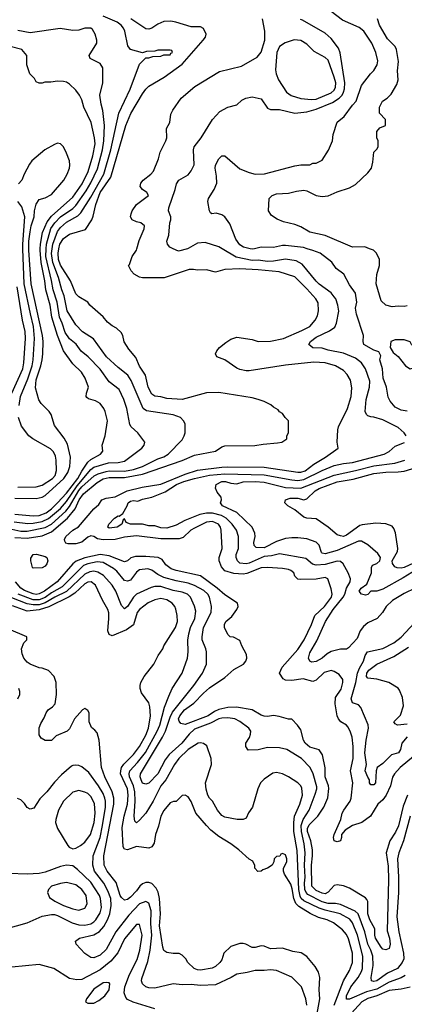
# Model space of a CAD drawing. Header units: inches. Extents: x 1793402 to 1900366, y 320852 to 470679.
# Tile 584 of 604: x 1876862 to 1879390, y 435035 to 441505. Entities that reach past the tile are written whole.
import ezdxf

# ---------------------------------------------------------------- set-up
doc = ezdxf.new("R2010")
doc.units = ezdxf.units.IN
doc.header["$MEASUREMENT"] = 0
doc.layers.add('B8473', color=7, linetype='Continuous')
doc.layers.add('B8474', color=7, linetype='Continuous')

msp = doc.modelspace()

# ---------------------------------------------------------------- linework, layer by layer
at = {"layer": 'B8473', "color": 4}
for points, elevation in [([(1876810, 438156.5), (1876870, 438144), (1876910, 438143.2), (1877030, 438167.9), (1877070, 438190.3), (1877165.6, 438274.4), (1877190, 438306.7), (1877250, 438411.4), (1877270, 438434.4), (1877352.3, 438507.7), (1877378.2, 438521.8), (1877430, 438536.9), (1877450, 438540.8), (1877550, 438539.1), (1877609, 438550), (1877669.2, 438570), (1877770, 438619.3), (1877810, 438633.4), (1877837.2, 438650), (1877930, 438744.7), (1877944, 438770), (1877948.9, 438791.1), (1877948.7, 438850), (1877938, 438870), (1877918, 438890), (1877870, 438908.7), (1877694.8, 438934.8), (1877673.2, 438950), (1877594.9, 439134.9), (1877572.7, 439170), (1877510, 439219.3), (1877432.3, 439290), (1877347.2, 439407.2), (1877274.8, 439454.8), (1877230, 439499), (1877172.9, 439592.9), (1877153, 439690), (1877138, 439730), (1877117.7, 439810), (1877079.8, 439910), (1877071.8, 439968.2), (1877075.6, 440000)], 308), ([(1876824.8, 438204.8), (1876914.1, 438194.1), (1876950, 438195.8), (1877010, 438208), (1877050, 438226.5), (1877130, 438293.1), (1877170, 438339.5), (1877239.1, 438440.9), (1877330, 438548.7), (1877350, 438565.3), (1877446.1, 438593.9), (1877510, 438594.4), (1877550, 438604), (1877664, 438690), (1877679, 438710), (1877684, 438730), (1877639, 438790), (1877594, 438830), (1877584.8, 438844.8), (1877566.6, 438950), (1877546.6, 439010), (1877514.7, 439074.7), (1877450, 439125.2), (1877390, 439209.2), (1877312.7, 439290), (1877266.7, 439326.7), (1877232.6, 439372.6), (1877190, 439407), (1877160.5, 439450), (1877141.1, 439510), (1877122.6, 439550), (1877107.2, 439650), (1877081.7, 439730), (1877071.8, 439791.8), (1877034.6, 439950), (1877036.2, 440000)], 312), ([(1876830, 438255.2), (1876950, 438244.9), (1876990, 438246.9), (1877034.8, 438265.2), (1877070, 438291.6), (1877109.7, 438330), (1877170, 438394.3), (1877244.4, 438490), (1877270, 438537.6), (1877310, 438597), (1877330, 438615.3), (1877394, 438650), (1877409, 438670), (1877404, 438710), (1877422.7, 438770), (1877439, 438870), (1877424, 438930), (1877415.3, 438950), (1877390, 438982), (1877360.2, 439000.2), (1877313.6, 439013.6), (1877302.7, 439022.7), (1877299, 439030), (1877301.2, 439050), (1877313.2, 439090), (1877293.2, 439150), (1877269, 439190), (1877210, 439244), (1877149.6, 439330), (1877110.8, 439430.8), (1877073.1, 439550), (1877062.7, 439630), (1877034.2, 439730), (1877027.6, 439790), (1877003.5, 439910), (1876996.2, 439990), (1876996.5, 440000)], 316), ([(1876830, 438362), (1876970, 438358.4), (1877010, 438366.7), (1877030, 438379.5), (1877152.8, 438490), (1877178.9, 438530), (1877191.2, 438570), (1877196.2, 438630), (1877175.9, 438715.9), (1877154.2, 438754.2), (1877090, 438838), (1877068.7, 438910), (1877055.3, 438930), (1877002.5, 438982.5), (1876987, 439007), (1876965.1, 439085.1), (1876970, 439138), (1877000.5, 439230), (1877008.4, 439270), (1877014, 439310), (1877015.1, 439390), (1877012.2, 439430), (1876938, 439770), (1876922.4, 439990), (1876922.5, 440000)], 324), ([(1876830, 438102.4), (1876910, 438098), (1877010, 438112.9), (1877070, 438139.6), (1877176.9, 438230), (1877226.2, 438290), (1877252.4, 438350), (1877280.5, 438390), (1877370, 438464.9), (1877410, 438487.6), (1877450, 438495.8), (1877550, 438497.6), (1877670, 438518.5), (1877930, 438607.7), (1878010, 438643.8), (1878148, 438670), (1878190, 438698.8), (1878210, 438704), (1878407.9, 438707.9), (1878463.2, 438716.8), (1878556.5, 438723.5), (1878586, 438730), (1878618, 438750), (1878618, 438770), (1878628, 438790), (1878628, 438870), (1878608, 438890), (1878590, 438918), (1878570, 438928), (1878560.4, 438940.4), (1878530, 438958), (1878513.6, 438973.6), (1878470, 438995.3), (1878429.1, 439009.1), (1878390, 439021.2), (1878170, 439056), (1878090, 439052.7), (1877930, 439009.6), (1877830, 439016.2), (1877790, 439027.3), (1877750, 439032.3), (1877730, 439043.7), (1877707.3, 439090), (1877689.6, 439169.6), (1877650, 439229), (1877624.8, 439284.8), (1877580.2, 439340.2), (1877549.1, 439389.1), (1877539, 439430), (1877528.7, 439450), (1877498.6, 439478.6), (1877470, 439494), (1877438.6, 439518.6), (1877410, 439553.2), (1877322, 439630), (1877308.7, 439650), (1877250, 439684), (1877230, 439704), (1877196.2, 439790), (1877130, 439892.3), (1877117.7, 439930), (1877113.7, 439970), (1877119.7, 440000)], 304), ([(1876859.3, 438970), (1876868, 439030), (1876915.7, 439144.3), (1876944.4, 439230), (1876951.2, 439270), (1876959.7, 439410), (1876953.3, 439490), (1876931.9, 439571.9), (1876892.1, 439770), (1876883, 440000)], 328), ([(1879450, 436662.7), (1879364, 436590), (1879324.9, 436550), (1879313.5, 436526.5), (1879299.5, 436470), (1879271.8, 436408.2), (1879250, 436379.3), (1879216.3, 436350), (1879168.5, 436271.5), (1879111, 436230), (1879050.5, 436209.5), (1879001.4, 436178.6), (1878978, 436150), (1878978, 436130), (1878970.6, 436109.4), (1878950, 436102), (1878930, 436108), (1878924, 436130), (1878928.7, 436150), (1878972.7, 436250), (1878982.9, 436290), (1878992, 436310), (1879034.5, 436370), (1879042, 436390), (1879052, 436490), (1879036.2, 436570), (1879053.6, 436650), (1879053.6, 436730), (1879047, 436790), (1879034.5, 436830), (1879018.3, 436858.3), (1879009.6, 436869.6), (1878972.1, 436892.1), (1878957.2, 436910), (1878949.5, 436929.5), (1878936.2, 437010), (1878938, 437050), (1878974.5, 437105.5), (1878987, 437150), (1878986, 437170), (1878961.2, 437201.2), (1878930, 437222.7), (1878910, 437229.3), (1878864.1, 437215.9), (1878810, 437165.2), (1878790, 437156), (1878725.8, 437174.2), (1878650, 437163.7), (1878610, 437164), (1878593.6, 437173.6), (1878569.2, 437210), (1878586.6, 437250), (1878690, 437367.3), (1878732, 437430), (1878779.5, 437530), (1878802.7, 437590), (1878866, 437650), (1878912, 437710), (1878915.1, 437730), (1878910, 437766), (1878888, 437830), (1878870, 437839), (1878810, 437829.2), (1878710, 437826), (1878689.3, 437829.3), (1878670, 437848), (1878664, 437870), (1878644.8, 437884.8), (1878630, 437892), (1878590, 437898.4), (1878490, 437904.5), (1878450, 437902), (1878354.6, 437865.4), (1878330, 437860.5), (1878270, 437865.1), (1878210, 437884.2), (1878187.8, 437910), (1878173.6, 437950), (1878173.6, 437970), (1878192, 438030), (1878187, 438150), (1878182, 438170), (1878169.3, 438190), (1878130, 438207.8), (1878090, 438202.4), (1878010, 438164.5), (1877987.7, 438150), (1877937.4, 438102.6), (1877910, 438093.6), (1877790, 438094), (1877630, 438112.6), (1877550, 438105.1), (1877490, 438089.7), (1877410, 438087.1), (1877374.3, 438094.3), (1877350, 438109.4), (1877330, 438113.2), (1877310, 438105.2), (1877270, 438072.7), (1877230, 438060.5), (1877180.4, 438060.4), (1877166.1, 438066.1), (1877159.1, 438079.1), (1877156.9, 438090), (1877164.7, 438110), (1877210, 438150.3), (1877248.4, 438171.6), (1877348.5, 438291.5), (1877381.2, 438318.8), (1877401.2, 438350), (1877430, 438362), (1877490, 438370.5), (1877568.7, 438410), (1877667.2, 438432.8), (1877790, 438452.6), (1877950, 438519.6), (1878030, 438544), (1878190, 438563.6), (1878230, 438566.7), (1878470, 438563.6), (1878690, 438531.8), (1878710, 438531.8), (1878738.6, 438541.4), (1878795.5, 438584.5), (1878872.7, 438630), (1878955.3, 438690), (1878949.2, 438730), (1878952.3, 438810), (1878958, 438830), (1879018, 438950), (1879040.9, 439030), (1879046.3, 439086.3), (1879036.6, 439136.6), (1879014.2, 439174.2), (1878990, 439199), (1878938, 439230), (1878870, 439249.4), (1878794.8, 439254.8), (1878610, 439235.6), (1878370, 439197.6), (1878350, 439198.4), (1878310, 439205.6), (1878290, 439214.5), (1878210, 439269), (1878158, 439290), (1878148, 439310), (1878158, 439330), (1878175.3, 439350), (1878216, 439384), (1878250, 439406), (1878290, 439418), (1878390, 439404), (1878430, 439390.6), (1878510, 439393.4), (1878595.3, 439410), (1878717.7, 439462.3), (1878769.2, 439490), (1878805.2, 439530), (1878820.1, 439559.9), (1878827.2, 439592.8), (1878823.9, 439643.9), (1878809.4, 439670), (1878750, 439737.2), (1878670, 439815.1), (1878567.5, 439847.5), (1878430, 439861.3), (1878310, 439867.6), (1878210, 439863.7), (1878150, 439845.2), (1878090, 439862), (1878030, 439859), (1878004.7, 439864.7), (1877975.3, 439864.7), (1877810.6, 439809.4), (1877669.5, 439809.5), (1877650, 439813.2), (1877613.6, 439833.6), (1877594.6, 439854.6), (1877578, 439890), (1877584, 439896), (1877601.2, 439950), (1877629.5, 439990.5), (1877632, 440000)], 296), ([(1877965.3, 440000), (1877904.7, 439984.7), (1877870.4, 440000)], 292), ([(1879402, 438770), (1879389, 438790), (1879350, 438825.2), (1879250, 438876), (1879190, 438894), (1879170, 438895.3), (1879150, 438902), (1879142, 438910), (1879134, 438930), (1879139.3, 439010), (1879160.9, 439090), (1879163.7, 439130), (1879135.1, 439210), (1879109.3, 439250), (1879070, 439280.7), (1878990, 439313.6), (1878890, 439334), (1878850, 439347), (1878789.5, 439349.5), (1878762, 439370), (1878774, 439390), (1878810, 439419.1), (1878899.1, 439460.9), (1878934.5, 439485.5), (1878945.2, 439510), (1878959.3, 439590), (1878953.2, 439630), (1878939.3, 439670), (1878930, 439684), (1878909.2, 439710), (1878830, 439766.6), (1878810, 439786.6), (1878718.3, 439898.3), (1878680.1, 439920.1), (1878610, 439931.8), (1878530, 439918.3), (1878490, 439916.4), (1878430, 439925.1), (1878390, 439922.6), (1878284.2, 439944.2), (1878191.8, 440000)], 292), ([(1878404.5, 440000), (1878390, 439997), (1878377.1, 440000)], 288), ([(1879410, 438932.3), (1879370, 438939.5), (1879330, 438959.3), (1879297.6, 438997.6), (1879285.1, 439025.1), (1879272.3, 439090), (1879252, 439150), (1879247, 439210), (1879229.3, 439270), (1879235.3, 439295.3), (1879228.7, 439310), (1879222, 439322), (1879190, 439334), (1879124, 439370), (1879119, 439390), (1879122, 439430), (1879075.1, 439570), (1879069.4, 439610), (1879077.2, 439650), (1879069.1, 439709.1), (1879030, 439762), (1878992, 439832), (1878942, 439870), (1878912.9, 439912.9), (1878838, 439970), (1878790, 439989.3), (1878752.4, 440000)], 288), ([(1879410, 439625.2), (1879390, 439621.2), (1879350, 439622.7), (1879310, 439618), (1879268.7, 439630), (1879238, 439658), (1879205.2, 439770), (1879209, 439831), (1879228, 439890), (1879228, 439930), (1879208, 439970), (1879188, 439990), (1879162.4, 440000)], 284), ([(1876809.6, 439050), (1876883, 439210), (1876889.7, 439250), (1876898.9, 439410), (1876897.1, 439457.1), (1876879.7, 439530), (1876846, 439750)], 332), ([(1876850, 438432.4), (1876970, 438436.4), (1877010, 438446.4), (1877077, 438490), (1877094, 438510), (1877103.2, 438543.2), (1877102, 438610), (1877097.2, 438637.2), (1877084.8, 438664.8), (1877064.8, 438684.8), (1876948.7, 438750), (1876922, 438770), (1876874.6, 438834.6), (1876854, 438890)], 328), ([(1879462.8, 437770), (1879390, 437735.1), (1879312.3, 437687.7), (1879270.8, 437650), (1879246.8, 437610), (1879211, 437570), (1879150, 437541.2), (1879121.6, 437518.4), (1879100.7, 437490), (1879080.7, 437439.3), (1879023.6, 437376.4), (1879010, 437368), (1878970, 437368.7), (1878910, 437353.2), (1878882.4, 437337.6), (1878850.2, 437309.8), (1878810, 437287.3), (1878783.2, 437283.2), (1878769.3, 437289.3), (1878761.2, 437310), (1878770, 437344.7), (1878815.8, 437424.2), (1878871.5, 437550), (1878923.5, 437630), (1878988.2, 437710), (1878998.7, 437730), (1879009.6, 437770.4), (1879034, 437810), (1879037.2, 437830), (1879021.2, 437870), (1878989.5, 437929.5), (1878970, 437945.2), (1878950, 437947), (1878870, 437925.1), (1878810, 437920.5), (1878787, 437927), (1878743.7, 437963.7), (1878570, 437994.5), (1878518, 437982), (1878470, 437976.9), (1878370, 437933.6), (1878349.6, 437929.6), (1878310, 437932.7), (1878292.7, 437950), (1878285.6, 437970), (1878285.6, 437990), (1878299.5, 438030), (1878300.9, 438050), (1878300.9, 438110), (1878287.3, 438150), (1878257.6, 438190), (1878219.5, 438230), (1878187.6, 438247.6), (1878130, 438261.7), (1878090, 438262.6), (1878046.4, 438253.6), (1877946.7, 438213.3), (1877890, 438182.7), (1877830, 438163.7), (1877790, 438166), (1877750, 438179), (1877710, 438179), (1877670, 438189.3), (1877589.2, 438189.2), (1877562, 438202), (1877550, 438226), (1877542, 438218), (1877534, 438190), (1877502, 438170), (1877450, 438164), (1877442, 438170), (1877448.7, 438190), (1877484, 438230), (1877510, 438244.7), (1877516.4, 438243.6), (1877540.4, 438259.6), (1877569.3, 438310.7), (1877575.3, 438330), (1877590, 438341), (1877610, 438344.7), (1877638, 438342), (1877670, 438354.8), (1877730, 438367.3), (1877818, 438402), (1877892, 438450), (1877941.2, 438470), (1878010, 438490.2), (1878110, 438511.3), (1878210, 438521.3), (1878470, 438514.9), (1878650, 438480.9), (1878690, 438477.7), (1878730, 438482.7), (1878850, 438543.7), (1878930, 438574.9), (1878990, 438588.5), (1879050, 438594.9), (1879258, 438650), (1879290, 438666.8), (1879330, 438702.8), (1879392.5, 438727.5)], 292), ([(1879469.3, 437890.7), (1879383.4, 437836.6), (1879250, 437763.7), (1879210, 437749.3), (1879171.3, 437748.7), (1879150, 437728), (1879136, 437724), (1879109.3, 437729.3), (1879094, 437750), (1879106, 437770), (1879143.7, 437796.3), (1879174.5, 437870), (1879174.6, 437905.4), (1879180.2, 437919.8), (1879210, 437931.3), (1879228.7, 437950), (1879233.2, 437970), (1879216.5, 437996.5), (1879150, 438055.3), (1879110, 438079), (1879090, 438079.3), (1878950, 438017.4), (1878870, 437994), (1878850, 437999.3), (1878844.9, 438004.9), (1878831.3, 438051.3), (1878810, 438072.3), (1878750, 438092.7), (1878690, 438101.2), (1878650, 438101.2), (1878610, 438096), (1878550, 438076.2), (1878470, 438035.6), (1878416, 438036), (1878402.7, 438050), (1878400.7, 438070), (1878409.5, 438110), (1878406.6, 438130), (1878389.5, 438169.5), (1878290, 438266.6), (1878195.3, 438310), (1878182, 438330), (1878188, 438350), (1878187.3, 438367.3), (1878160.2, 438400.2), (1878150, 438426), (1878154, 438450), (1878190, 438470.3), (1878214, 438470), (1878250, 438458.8), (1878290, 438454.8), (1878331.9, 438468.1), (1878410, 438471.4), (1878470, 438465.3), (1878610, 438430.3), (1878710, 438427.4), (1878930, 438512.9), (1879070, 438542.3), (1879190, 438574), (1879328.2, 438591.8), (1879394, 438610)], 288), ([(1879450, 437933.7), (1879390, 437905.4), (1879370, 437900.5), (1879343.8, 437903.8), (1879329.2, 437910), (1879311.8, 437931.8), (1879311.6, 437950), (1879346, 438010), (1879347.6, 438030), (1879332.7, 438132.7), (1879322.4, 438162.4), (1879310, 438176.2), (1879270, 438191.2), (1879203.4, 438196.6), (1879113.4, 438186.6), (1879098.8, 438181.2), (1879010, 438118), (1878990, 438109.5), (1878970, 438113.2), (1878950, 438119), (1878889.5, 438169.5), (1878810, 438225.2), (1878750, 438229.4), (1878730, 438236), (1878670, 438285.2), (1878624, 438310), (1878605.2, 438330), (1878609.2, 438350), (1878640.1, 438359.9), (1878690, 438361.6), (1878730, 438350.8), (1878750, 438356), (1878803.7, 438410), (1878830, 438425.3), (1878950, 438468.9), (1879054.9, 438485.1), (1879190, 438523.6), (1879270, 438532.7), (1879350, 438533.1), (1879390, 438538), (1879490, 438568.5)], 284), ([(1879410.4, 436410), (1879383, 436337), (1879352.1, 436207.9), (1879333.4, 436166.6), (1879295.5, 436110), (1879270.4, 436030), (1879283.4, 435943.4), (1879287.2, 435852.8), (1879276.8, 435516.8), (1879293, 435470), (1879297.3, 435430), (1879290, 435402), (1879270, 435393.2), (1879250, 435397.2), (1879237.2, 435410), (1879200.9, 435470), (1879196, 435490), (1879196, 435530), (1879164.5, 435590), (1879150, 435628.7), (1879149.6, 435709.6), (1879144.1, 435724.1), (1879134.2, 435734.2), (1879030, 435797.2), (1878990, 435812.7), (1878950, 435819.3), (1878930, 435816), (1878890, 435772.7), (1878870, 435761.6), (1878850, 435764.7), (1878810, 435783.5), (1878783, 435810), (1878779.8, 435950), (1878787.4, 436010), (1878787.2, 436050), (1878776.8, 436110), (1878753.1, 436170), (1878754.5, 436190), (1878764.9, 436215.1), (1878821.6, 436270), (1878862, 436330), (1878887.9, 436392.1), (1878893.1, 436453.1), (1878891.6, 436470), (1878869.6, 436530), (1878869.6, 436589.6), (1878853.1, 436673.1), (1878830, 436706), (1878770, 436725.6), (1878738, 436750), (1878727, 436770), (1878710, 436838), (1878689.1, 436869.1), (1878650, 436908), (1878630, 436908), (1878566.8, 436926.8), (1878530, 436932.3), (1878490, 436926), (1878470, 436929.3), (1878450, 436935.1), (1878390, 436969.4), (1878287.7, 436987.7), (1878230, 436986), (1878170, 436971.2), (1878141.8, 436958.2), (1878100.7, 436930), (1877950, 436874), (1877920.1, 436880.1), (1877910, 436895.3), (1877905.6, 436910), (1877913.6, 436930), (1877945.6, 436970), (1878007.2, 437012.8), (1878070, 437080.5), (1878110, 437115.5), (1878210, 437182.8), (1878270, 437234), (1878334, 437270), (1878349, 437290), (1878354, 437310), (1878352.9, 437332.9), (1878322, 437390), (1878310, 437426), (1878267.3, 437447.3), (1878246, 437450), (1878230, 437466), (1878208, 437510), (1878208, 437530), (1878218, 437550), (1878256.5, 437583.5), (1878289.2, 437630), (1878297.2, 437650), (1878294, 437670), (1878210, 437726), (1878160.9, 437770), (1878049.7, 437849.7), (1877890, 437885.6), (1877857.2, 437897.2), (1877823, 437923), (1877797.4, 437957.4), (1877771.1, 437971.1), (1877690, 437978), (1877622.9, 437977.1), (1877591.8, 437968.2), (1877570, 437949.3), (1877550, 437942), (1877450, 437981), (1877389.8, 437989.8), (1877290, 437967.8), (1877234, 437946), (1877211.4, 437928.6), (1877108.5, 437810), (1877023.8, 437750), (1876990, 437732.6), (1876970, 437728.7), (1876950, 437732), (1876893.2, 437753.2), (1876869.6, 437770), (1876834, 437810)], 304), ([(1879428.5, 436270), (1879384.9, 436110), (1879354.4, 436030), (1879344.9, 435990), (1879352, 435870), (1879351.8, 435770), (1879341.3, 435610), (1879355.3, 435510), (1879385.3, 435370), (1879386.4, 435333.6), (1879377.3, 435310), (1879346, 435270), (1879280.9, 435239.1), (1879210, 435189.7), (1879190, 435185.1), (1879175.3, 435190), (1879172.7, 435210), (1879186, 435290), (1879183, 435350), (1879171.3, 435390), (1879150.8, 435430.8), (1879131.8, 435511.8), (1879087.3, 435630), (1879067.2, 435647.3), (1878970, 435689.7), (1878937.4, 435697.4), (1878890, 435697.3), (1878850, 435707.3), (1878756.6, 435756.6), (1878744.4, 435770), (1878736.4, 435790), (1878734, 435830), (1878738.7, 435870), (1878733.3, 435950), (1878738.5, 436030), (1878732.2, 436090), (1878714.8, 436170), (1878713.3, 436210), (1878726, 436250), (1878765.6, 436310), (1878804.9, 436415.1), (1878815.6, 436450), (1878815.3, 436464.7), (1878791.6, 436550), (1878772, 436590), (1878714, 436650), (1878618, 436710), (1878570, 436721.2), (1878490, 436722.7), (1878430, 436706), (1878364.7, 436704.7), (1878348.9, 436728.9), (1878348.7, 436750), (1878372.9, 436787.1), (1878379, 436810), (1878382, 436830), (1878368.7, 436850), (1878310, 436892.7), (1878275.3, 436910), (1878230, 436918.4), (1878190, 436916.2), (1878170, 436911.5), (1878116.7, 436883.3), (1878010, 436843), (1877975.8, 436810), (1877927, 436750), (1877843.6, 436676.4), (1877818.3, 436641.7), (1877770, 436549.3), (1877710, 436489), (1877690, 436482), (1877670, 436488.7), (1877659.3, 436510), (1877652.7, 436530), (1877656, 436550), (1877800.4, 436790), (1877819.7, 436830), (1877850, 436920.7), (1877866, 436954), (1878006.6, 437130), (1878062.7, 437210), (1878089.2, 437270), (1878089.3, 437350), (1878086, 437370), (1878060.9, 437430), (1878060.9, 437450), (1878070, 437511.3), (1878119.5, 437610), (1878122, 437650), (1878109.5, 437710), (1878098, 437730), (1878073.4, 437753.4), (1878010, 437788), (1877970, 437803), (1877890, 437818), (1877810, 437839.7), (1877770, 437859.6), (1877730, 437887), (1877704.5, 437895.5), (1877650, 437889), (1877630, 437874), (1877590, 437822.7), (1877570, 437815.1), (1877550, 437820.9), (1877500.8, 437880.8), (1877479.4, 437899.4), (1877410, 437938), (1877370, 437942.6), (1877310, 437929.7), (1877282.2, 437917.8), (1877141.5, 437778.5), (1877070, 437737.8), (1877030, 437708.9), (1876990, 437693.3), (1876950, 437692.7), (1876851.8, 437730)], 308), ([(1879396.3, 435223.7), (1879370, 435209.7), (1879290, 435180.4), (1879210, 435133.3), (1879142.3, 435117.7), (1879030, 435069.3), (1879010, 435068.7), (1879010, 435091.3), (1879038.7, 435150), (1879087.6, 435210), (1879109.6, 435250), (1879114.7, 435270), (1879118, 435350), (1879082.6, 435490), (1879050, 435569.3), (1879033.2, 435593.2), (1878969.2, 435630), (1878870, 435652.3), (1878830, 435667.1), (1878730, 435714), (1878712.8, 435730), (1878705.1, 435745.1), (1878696.5, 435790), (1878686.1, 436046.1), (1878663.1, 436170), (1878663.1, 436230), (1878668.2, 436270), (1878703.6, 436350), (1878722, 436410), (1878715.9, 436455.9), (1878709.5, 436469.5), (1878689.5, 436489.5), (1878630, 436529), (1878590, 436549), (1878550, 436559), (1878527.1, 436552.9), (1878470, 436515.3), (1878446, 436490), (1878426.8, 436450), (1878391.3, 436330), (1878366.4, 436293.6), (1878350, 436258), (1878330, 436248.7), (1878291, 436249), (1878210, 436264), (1878190, 436275.3), (1878161.2, 436310), (1878130, 436368.7), (1878109.2, 436390), (1878099.3, 436410), (1878087.5, 436447.5), (1878083.7, 436490), (1878122, 436610), (1878120.9, 436650), (1878092.9, 436732.9), (1878069.1, 436749.1), (1878050, 436753.2), (1878034, 436750), (1877970, 436709.3), (1877908, 436650), (1877879.3, 436610), (1877822.4, 436510), (1877790.4, 436470), (1877739.3, 436370), (1877690.6, 436290), (1877650, 436244), (1877630, 436228), (1877618, 436238), (1877614, 436270), (1877621.1, 436370), (1877618, 436430), (1877610.9, 436470), (1877583.1, 436530), (1877580.5, 436550), (1877586.3, 436570), (1877636.6, 436623.4), (1877688.2, 436690), (1877766.6, 436830), (1877782.6, 436870), (1877812.7, 436987.3), (1877841.2, 437058.8), (1877865.2, 437110), (1877929.2, 437210), (1877966, 437310), (1877969.4, 437350), (1877967.2, 437427.2), (1877974, 437470), (1877985.6, 437510), (1878014, 437570), (1878018.9, 437618.9), (1878011.7, 437651.7), (1877985.2, 437710), (1877964, 437730), (1877930, 437742.9), (1877870, 437755.1), (1877790, 437779.6), (1877750, 437780.9), (1877725.2, 437774.8), (1877630, 437729.4), (1877610, 437709.3), (1877570, 437649.3), (1877550, 437634), (1877530, 437655.3), (1877494.5, 437750), (1877469.4, 437790), (1877412.3, 437852.3), (1877374.9, 437874.9), (1877350, 437880.5), (1877323.2, 437876.8), (1877290, 437862), (1877170, 437747.4), (1877092.4, 437710), (1877030, 437672.5), (1876990, 437661), (1876950, 437659), (1876910, 437665.6), (1876810, 437706.2)], 312), ([(1878929.7, 435030), (1878991, 435189), (1879030, 435256), (1879049.6, 435310), (1879049.6, 435370), (1879024.4, 435464.4), (1879010, 435493.2), (1878983.3, 435523.3), (1878924, 435570), (1878884, 435590), (1878825.9, 435605.9), (1878772.3, 435632.3), (1878696.4, 435676.4), (1878677.6, 435697.6), (1878663.1, 435730), (1878653.8, 435793.8), (1878644.2, 435824.2), (1878602, 435890), (1878596, 435910), (1878597.2, 435930), (1878617.2, 435970), (1878619, 435990), (1878610, 436018), (1878590, 436026), (1878578, 436022), (1878571.6, 436008.4), (1878550, 436006), (1878534, 435990), (1878532, 435970), (1878522, 435950), (1878492, 435930), (1878461, 435919), (1878450, 435908.7), (1878428.4, 435908.4), (1878408, 435930), (1878407.3, 435947.3), (1878395.3, 435975.3), (1878370, 435988), (1878302, 436050), (1878250, 436089.2), (1878170, 436137.2), (1878118.9, 436178.9), (1878090, 436209), (1878019.3, 436290), (1877990, 436368), (1877970, 436398), (1877950, 436408), (1877930, 436406), (1877890, 436368), (1877872.7, 436367.3), (1877850, 436358), (1877810, 436308.7), (1877788.7, 436271.3), (1877774, 436206), (1877754.8, 436150), (1877746.4, 436093.6), (1877730.8, 436069.2), (1877710, 436061.2), (1877630, 436072), (1877570, 436049.2), (1877550, 436054), (1877540.9, 436070), (1877535.6, 436195.6), (1877547.6, 436270), (1877569.8, 436350.2), (1877575, 436410), (1877569.7, 436450), (1877524.7, 436550), (1877525.7, 436570), (1877531.3, 436590), (1877546.4, 436613.6), (1877610, 436675.5), (1877649.6, 436730), (1877690, 436804), (1877707.8, 436850), (1877722, 436930), (1877718, 436990), (1877710, 437015.3), (1877662, 437082), (1877654, 437110), (1877654, 437130), (1877659, 437150), (1877679, 437190), (1877744, 437270), (1877772.9, 437327.1), (1877802, 437370), (1877808.7, 437390), (1877886, 437510), (1877899.3, 437550), (1877897.2, 437590), (1877888.7, 437631.3), (1877881.2, 437650), (1877865.2, 437670), (1877830, 437693.6), (1877790, 437702.4), (1877750, 437693.6), (1877707.3, 437672.7), (1877650, 437629.3), (1877633.4, 437610), (1877610, 437528.7), (1877564.5, 437495.5), (1877470, 437457.2), (1877450, 437464), (1877440.9, 437490), (1877447.3, 437570), (1877447, 437607), (1877440.9, 437630), (1877406.6, 437690), (1877360.9, 437790), (1877331.2, 437811.2), (1877310, 437809.6), (1877290, 437796.9), (1877223.6, 437736.4), (1877187.9, 437712.1), (1877053.7, 437646.3), (1876990, 437626.6), (1876910, 437617.4), (1876813.7, 437653.7)], 316), ([(1878812.2, 434950), (1878836, 435070), (1878829.6, 435130.4), (1878834.5, 435210), (1878826.8, 435246.8), (1878804.1, 435284.1), (1878749.3, 435349.3), (1878713.2, 435373.2), (1878658, 435382), (1878590, 435404), (1878510, 435399.3), (1878470, 435416), (1878450, 435419.3), (1878410, 435409), (1878390, 435408.7), (1878349, 435429), (1878330, 435435.3), (1878310, 435435.3), (1878250, 435415.3), (1878204.7, 435370), (1878190, 435328), (1878178, 435310), (1878150, 435284), (1878127.1, 435272.9), (1878050, 435259.3), (1878030, 435261.2), (1878008.7, 435270), (1877968, 435310), (1877953.6, 435333.6), (1877930, 435358), (1877910, 435368), (1877871.6, 435368.4), (1877830, 435375.3), (1877810, 435388.7), (1877802.7, 435410), (1877780.5, 435550), (1877786.6, 435630), (1877781.3, 435730), (1877771.1, 435771.1), (1877758, 435798), (1877730, 435829.4), (1877710, 435836.2), (1877690, 435836.2), (1877670, 435827), (1877650.6, 435810), (1877630, 435780.9), (1877590, 435738), (1877570, 435722.7), (1877550, 435719.3), (1877530, 435737.2), (1877522.9, 435750), (1877495.6, 435835.6), (1877436.9, 435910), (1877416.3, 435950), (1877414, 436010), (1877479.7, 436350), (1877481.1, 436390), (1877469.7, 436430), (1877421.3, 436530), (1877399.6, 436590), (1877384, 436770), (1877370, 436818), (1877356.5, 436836.5), (1877334.6, 436854.6), (1877318, 436890), (1877318, 436950), (1877310, 436966), (1877290, 436978), (1877274, 436970), (1877222, 436910), (1877190, 436846), (1877174, 436830), (1877102, 436798), (1877070, 436768), (1877030, 436768), (1877003.1, 436783.1), (1876990, 436806), (1876988.9, 436851.1), (1877000.2, 436879.8), (1877023.1, 436916.9), (1877035.3, 436950), (1877049.5, 436970.5), (1877078, 436990), (1877095.3, 437010), (1877104, 437070), (1877102, 437150), (1877088, 437190), (1877050, 437228), (1877010, 437244), (1876990, 437245.2), (1876930, 437269.2), (1876910, 437284), (1876889, 437310), (1876877.2, 437337.2), (1876874, 437370), (1876889.3, 437410.7), (1876908.7, 437430), (1876908, 437450), (1876790, 437499.3)], 324), ([(1879410, 436792.3), (1879374, 436750), (1879364.9, 436710), (1879351.8, 436688.2), (1879306.2, 436673.8), (1879250, 436617.2), (1879211.3, 436590), (1879206, 436570), (1879202, 436490), (1879190, 436478), (1879170, 436478), (1879162, 436490), (1879162, 436510), (1879150, 436528), (1879134, 436570), (1879141.2, 436610), (1879131.9, 436688.1), (1879139.6, 436770), (1879154.5, 436850), (1879151.9, 436871.9), (1879105.6, 436985.6), (1879090, 437002), (1879050, 437015.3), (1879041.5, 437041.5), (1879071.3, 437148.7), (1879083, 437210), (1879096.2, 437243.8), (1879122.7, 437290), (1879133.2, 437326.8), (1879149.3, 437350.7), (1879250, 437373), (1879321.2, 437410), (1879370, 437447.3), (1879458.3, 437541.7)], 292), ([(1879410, 436875.1), (1879346, 436870), (1879330, 436878), (1879322, 436890), (1879365.6, 436934.4), (1879384.7, 436995.3), (1879379.3, 437050), (1879359.1, 437099.1), (1879350, 437113.2), (1879288, 437150), (1879210, 437171.8), (1879150, 437177.2), (1879142.9, 437190), (1879143.6, 437210), (1879158, 437230), (1879209.8, 437270.2), (1879320.5, 437319.5), (1879418.6, 437381.4)], 288), ([(1876850, 437042), (1876862, 437070), (1876862, 437090), (1876855.3, 437110)], 328), ([(1878749, 435030), (1878742, 435070), (1878714, 435150), (1878650, 435214), (1878550, 435257.2), (1878510, 435261.2), (1878470, 435256), (1878410, 435257.2), (1878357.3, 435242.7), (1878290, 435233.2), (1878251.3, 435210), (1878150, 435162.9), (1878050, 435158.4), (1877990, 435164.5), (1877930, 435162), (1877870.6, 435169.4), (1877750, 435141.2), (1877710, 435142.7), (1877690, 435149.2), (1877669.2, 435170), (1877662.7, 435190), (1877663.7, 435203.7), (1877705.1, 435314.9), (1877719.7, 435390), (1877731.1, 435490), (1877724.6, 435564.6), (1877725.6, 435650), (1877710, 435699), (1877690, 435709.3), (1877650, 435694.5), (1877579, 435621), (1877494.4, 435510), (1877430, 435395.1), (1877390, 435357), (1877350, 435339.3), (1877330, 435341.2), (1877290, 435368.7), (1877234, 435430), (1877229, 435450), (1877255.3, 435470), (1877350, 435490.4), (1877387, 435513), (1877413.9, 435546.1), (1877439.6, 435590), (1877453.3, 435630), (1877463.9, 435683.9), (1877460.5, 435730), (1877441.3, 435781.3), (1877415.6, 435830), (1877354, 435910), (1877341.6, 435950), (1877345.6, 436010), (1877389.7, 436130), (1877407.1, 436210), (1877425.4, 436330), (1877426.6, 436370), (1877421.3, 436390), (1877410, 436419.3), (1877380.7, 436470), (1877317.2, 436557.2), (1877270, 436595.3), (1877250, 436604), (1877230, 436605.2), (1877210, 436604), (1877201.4, 436598.6), (1877136.8, 436543.2), (1877090, 436494), (1877041, 436430), (1876994.4, 436385.6), (1876955.3, 436324.7), (1876930, 436318), (1876910, 436328), (1876893.6, 436353.6), (1876870, 436378), (1876847.3, 436387.3)], 328), ([(1876769.5, 435530.5), (1876910, 435570.5), (1877010, 435613), (1877070, 435625.5), (1877090, 435625.5), (1877110, 435619.3), (1877206, 435570), (1877250, 435557.1), (1877290, 435554.9), (1877330, 435563.8), (1877350, 435576.3), (1877362, 435590), (1877390, 435636), (1877399.7, 435670), (1877393.3, 435730), (1877385.6, 435750), (1877330, 435837), (1877241.2, 435921.2), (1877210, 435944), (1877170, 435949), (1877130, 435941.2), (1877030, 435903.7), (1876990, 435895.1), (1876910, 435889.2), (1876790, 435894)], 332), ([(1877750, 435004), (1877607.7, 435047.7), (1877570, 435066), (1877558.9, 435078.9), (1877549.5, 435109.5), (1877553.6, 435150), (1877582.9, 435230), (1877634, 435330), (1877651.6, 435390), (1877666.6, 435490), (1877650, 435559), (1877630, 435559), (1877550, 435465.2), (1877506.7, 435373.3), (1877461.3, 435318.7), (1877390, 435262), (1877270, 435198), (1877236.5, 435196.5), (1877190, 435204), (1877086, 435270), (1876990, 435297.2), (1876810, 435279.3)], 332), ([(1879430, 435147.3), (1879370, 435133.6), (1879290, 435125.1), (1879210, 435090.8), (1879150, 435072.3), (1879110.5, 435050), (1879018.4, 434950)], 316)]:
    msp.add_lwpolyline(points, dxfattribs=dict(at, elevation=elevation))
for points, elevation in [([(1879390, 439402), (1879330, 439402), (1879302, 439390), (1879298, 439350), (1879318, 439318), (1879350, 439291.3), (1879398, 439230), (1879430, 439211.3), (1879450, 439218), (1879488, 439250), (1879494.6, 439265.4), (1879495.3, 439290), (1879478, 439330), (1879438, 439370), (1879428.4, 439388.4)], 288), ([(1876950, 437901.2), (1876946, 437906), (1876934, 437950), (1876934.2, 437965.8), (1876949.3, 437990), (1876972.2, 437992.2), (1877030, 437977.3), (1877041, 437970), (1877047.3, 437950), (1877040.5, 437930), (1877030, 437913.2), (1877010, 437902)], 296), ([(1877250, 436439.3), (1877210, 436429.2), (1877150.7, 436370), (1877117.3, 436310), (1877098.8, 436250), (1877097.3, 436230), (1877110.8, 436190), (1877178, 436078), (1877186.8, 436066.8), (1877210, 436056), (1877230, 436061), (1877262, 436078), (1877290, 436101), (1877327, 436150), (1877351.3, 436230), (1877358.7, 436290), (1877354.5, 436354.5), (1877330, 436401.2), (1877310, 436419.3), (1877290, 436429.3)], 332), ([(1877170, 435834.5), (1877130, 435829.5), (1877071.3, 435810), (1877050.8, 435790), (1877044.7, 435770), (1877057.3, 435737.3), (1877092.5, 435712.5), (1877150, 435683.8), (1877210, 435663), (1877250, 435654), (1877290, 435666), (1877305.6, 435694.4), (1877298, 435750), (1877270, 435789.3), (1877230, 435819.5)], 336), ([(1877430, 435179), (1877410, 435176), (1877350, 435134), (1877302, 435070), (1877294, 435050), (1877310, 435042), (1877350, 435042), (1877381.2, 435058.8), (1877422, 435090), (1877449, 435130), (1877454, 435170), (1877450, 435175.3)], 336)]:
    msp.add_lwpolyline(points, close=True, dxfattribs=dict(at, elevation=elevation))
at = {"layer": 'B8474', "color": 4}
for points, elevation in [([(1878377.1, 440000), (1878334, 440010), (1878310, 440026.6), (1878283.3, 440063.3), (1878243.2, 440163.2), (1878210, 440208.7), (1878190, 440224), (1878153.6, 440233.6), (1878126, 440230), (1878115.3, 440235.3), (1878108.7, 440250), (1878099, 440310), (1878104, 440330), (1878141.2, 440390), (1878157.2, 440430), (1878156.5, 440476.5), (1878146, 440530), (1878149.4, 440550), (1878170, 440592), (1878190, 440611.3), (1878210.6, 440610.6), (1878310, 440526), (1878370, 440501), (1878410, 440491), (1878471.6, 440491.6), (1878670, 440544.7), (1878710, 440551), (1878770, 440551.3), (1878790, 440562), (1878810, 440562), (1878850, 440582), (1878892.9, 440647.1), (1878918, 440710), (1878922, 440750), (1878949.1, 440830.9), (1878995.3, 440870), (1879050, 440944.7), (1879074, 440970), (1879110, 441072), (1879168.7, 441150), (1879190, 441171.3), (1879212.1, 441207.9), (1879215.5, 441235.5), (1879204, 441290), (1879177.2, 441350), (1879125.2, 441430), (1879093.3, 441453.3), (1878983.3, 441503.3), (1878910, 441559)], 288), ([(1877075.6, 440000), (1877079.3, 440030), (1877110, 440112.7), (1877130, 440140.4), (1877170, 440175.8), (1877244, 440216), (1877264.6, 440235.4), (1877330, 440338), (1877414, 440490), (1877460.4, 440650), (1877513.6, 440890), (1877588.9, 441048.9), (1877650, 441212), (1877690, 441254), (1877710, 441254), (1877736.4, 441263.6), (1877790, 441264.7), (1877810, 441274), (1877850, 441274), (1877855.3, 441284.7), (1877866, 441290), (1877862, 441302), (1877850, 441306), (1877770, 441306), (1877750, 441298), (1877696.4, 441296.4), (1877670, 441288), (1877590, 441309), (1877573.6, 441333.6), (1877553.2, 441430), (1877545.2, 441450), (1877529.3, 441470), (1877502.7, 441490), (1877410, 441527.8)], 308), ([(1877119.7, 440000), (1877125.7, 440030), (1877150, 440067.7), (1877190, 440096.3), (1877294.2, 440125.8), (1877336, 440190), (1877345.8, 440214.2), (1877362, 440290), (1877389.9, 440370.1), (1877461.1, 440470), (1877558.9, 440810), (1877592.1, 440887.9), (1877670, 441017.3), (1877691.3, 441048.7), (1877711.5, 441068.5), (1877812.5, 441127.5), (1877930, 441213), (1878069, 441370), (1878084, 441390), (1878088.7, 441410), (1878070, 441448), (1878050, 441459), (1877990, 441458), (1877888, 441490), (1877855.9, 441495.9), (1877810, 441493.3), (1877770, 441476.2), (1877730, 441449.6), (1877710, 441442.9), (1877690, 441444.5), (1877592.3, 441510)], 304), ([(1877632, 440000), (1877646.3, 440053.7), (1877679, 440130), (1877682, 440150), (1877658, 440170), (1877630, 440176), (1877602, 440190), (1877589.2, 440210), (1877594, 440230), (1877602, 440250), (1877629.3, 440290.7), (1877708, 440350), (1877698, 440370), (1877669.4, 440389.4), (1877654, 440410), (1877659, 440430), (1877674, 440450), (1877724, 440490), (1877741.2, 440510), (1877773.2, 440590), (1877785.6, 440634.4), (1877822, 440710), (1877828, 440730), (1877826, 440790), (1877848, 440830), (1877856.4, 440883.6), (1877868, 440910), (1877924, 440990), (1878012.9, 441067.1), (1878176, 441164), (1878319.5, 441200.5), (1878422, 441258), (1878449.1, 441290.9), (1878474, 441370), (1878474, 441430), (1878457.2, 441510)], 296), ([(1877870.4, 440000), (1877849.4, 440009.4), (1877834, 440030), (1877829.3, 440049.3), (1877841.2, 440090), (1877849, 440170), (1877855.3, 440190), (1877855.3, 440210), (1877839, 440250), (1877841.2, 440270), (1877884.5, 440390), (1877893.2, 440426.8), (1877908, 440450), (1877970, 440484.7), (1877990, 440512), (1878008.9, 440551.1), (1878005.2, 440650), (1878009.2, 440670), (1878054, 440730), (1878128.7, 440850), (1878178, 440902), (1878229.4, 440930.6), (1878290, 440946), (1878323.2, 440976.8), (1878349.3, 440990.7), (1878390, 440998), (1878450, 440984.7), (1878490, 440924.7), (1878510, 440916), (1878570, 440914.8), (1878670.7, 440890.7), (1878750, 440899.1), (1878810, 440917.6), (1878918, 440962), (1878961.6, 440990), (1878981.6, 441010), (1878991.5, 441030), (1878997.4, 441050), (1878998.3, 441090), (1878967.9, 441287.9), (1878957.6, 441317.6), (1878910, 441382), (1878870, 441417.2), (1878721.2, 441501.2), (1878707.2, 441507.2)], 292), ([(1879162.4, 440000), (1879130, 440012.7), (1879050, 440009.4), (1878870, 440086.6), (1878770, 440109.2), (1878710, 440144), (1878670, 440159), (1878596.5, 440176.5), (1878553.6, 440193.6), (1878518, 440218), (1878498, 440250), (1878502, 440330), (1878522, 440350), (1878550, 440360.7), (1878630, 440364.9), (1878681.2, 440378.8), (1878730, 440384), (1878750, 440380.7), (1878810.7, 440350.7), (1878850, 440342.8), (1878890, 440346.8), (1878950, 440374.8), (1879030, 440400.7), (1879070, 440422.8), (1879150, 440498), (1879174, 440530), (1879184, 440570), (1879190, 440634), (1879210, 440654), (1879218, 440670), (1879218, 440710), (1879208.7, 440730), (1879208.7, 440770), (1879230, 440794), (1879266, 440810), (1879266, 440850), (1879228, 440890), (1879228, 440930), (1879248, 440970), (1879278, 440990), (1879303.1, 441016.9), (1879340.2, 441079.8), (1879349, 441110), (1879346, 441170), (1879352.3, 441230), (1879339.3, 441310), (1879329.3, 441330), (1879279.7, 441379.7), (1879227, 441470), (1879213.2, 441510)], 284), ([(1877036.2, 440000), (1877037.2, 440030), (1877067.5, 440132.5), (1877092.6, 440170), (1877129.7, 440210), (1877210, 440265.3), (1877230, 440284.4), (1877299.6, 440380.4), (1877330, 440433), (1877373.7, 440526.3), (1877406.9, 440650), (1877415.4, 440710), (1877419.6, 440810), (1877409.3, 440909.3), (1877397.2, 440950), (1877389.2, 441010), (1877408.7, 441090), (1877408.4, 441188.4), (1877390, 441218), (1877326, 441250), (1877318, 441270), (1877368.7, 441350), (1877368.7, 441370), (1877358, 441410), (1877340.4, 441440.4), (1877328.7, 441448.7), (1877290, 441449), (1877250, 441436), (1877210, 441434.5), (1877127.2, 441447.2), (1876930, 441419.5), (1876850, 441434)], 312), ([(1876996.5, 440000), (1876997.4, 440030), (1877012.5, 440107.5), (1877042.8, 440177.2), (1877070, 440213.4), (1877210, 440338.4), (1877273.2, 440426.8), (1877312.7, 440507.3), (1877343.5, 440610), (1877356.9, 440690), (1877353, 440730), (1877331.8, 440830), (1877282.7, 440930), (1877270, 440978), (1877254, 441010), (1877230, 441042), (1877190, 441082), (1877170, 441094), (1877150, 441099), (1877110, 441102), (1877065.4, 441094.6), (1877026, 441094), (1877010, 441088.7), (1876990, 441088.7), (1876970, 441098), (1876958, 441118), (1876928.7, 441150), (1876909.1, 441209.1), (1876908.7, 441270), (1876875.3, 441310), (1876798, 441330)], 316), ([(1876922.5, 440000), (1876922.8, 440050), (1876930, 440111.3), (1876936.8, 440150), (1876955.8, 440210), (1876958.4, 440250), (1876970, 440292), (1876990, 440324.7), (1877030, 440334), (1877070, 440356.3), (1877151.8, 440450), (1877174.5, 440490), (1877189.4, 440530), (1877191.8, 440550), (1877190, 440578), (1877170, 440628.7), (1877150, 440668.7), (1877130, 440689), (1877110, 440693.2), (1877090, 440685.2), (1877026, 440650), (1876942.5, 440577.5), (1876925.2, 440554.8), (1876891, 440490), (1876876, 440450), (1876853.7, 440426.3)], 324), ([(1876883, 440000), (1876881.8, 440030), (1876896.4, 440210), (1876875.1, 440275.1), (1876849.7, 440309.7)], 328), ([(1878191.8, 440000), (1878170, 440013.2), (1878080.2, 440040.2), (1878030, 440037.2), (1877970, 440001.2), (1877965.3, 440000)], 292), ([(1878752.4, 440000), (1878727.2, 440007.2), (1878610, 440022), (1878590, 440022), (1878529.3, 440009.3), (1878450, 440009.4), (1878404.5, 440000)], 288)]:
    msp.add_lwpolyline(points, dxfattribs=dict(at, elevation=elevation))
at = {"layer": 'B8474', "color": 4, "elevation": 296}
msp.add_lwpolyline([(1878666.4, 441373.6), (1878607.1, 441352.9), (1878570.9, 441329.1), (1878551.3, 441290), (1878543.5, 441176.5), (1878547.3, 441150), (1878564, 441110), (1878614.8, 441030), (1878646.9, 441006.9), (1878710, 440988.2), (1878780.7, 440980.7), (1878810, 440983.7), (1878910, 441024.4), (1878930, 441042), (1878938.8, 441061.2), (1878939.7, 441090), (1878930, 441128.7), (1878890, 441239), (1878870, 441256), (1878797.2, 441297.2), (1878750, 441345.2), (1878710, 441369.2)], close=True, dxfattribs=at)

doc.saveas('drawing.dxf')
